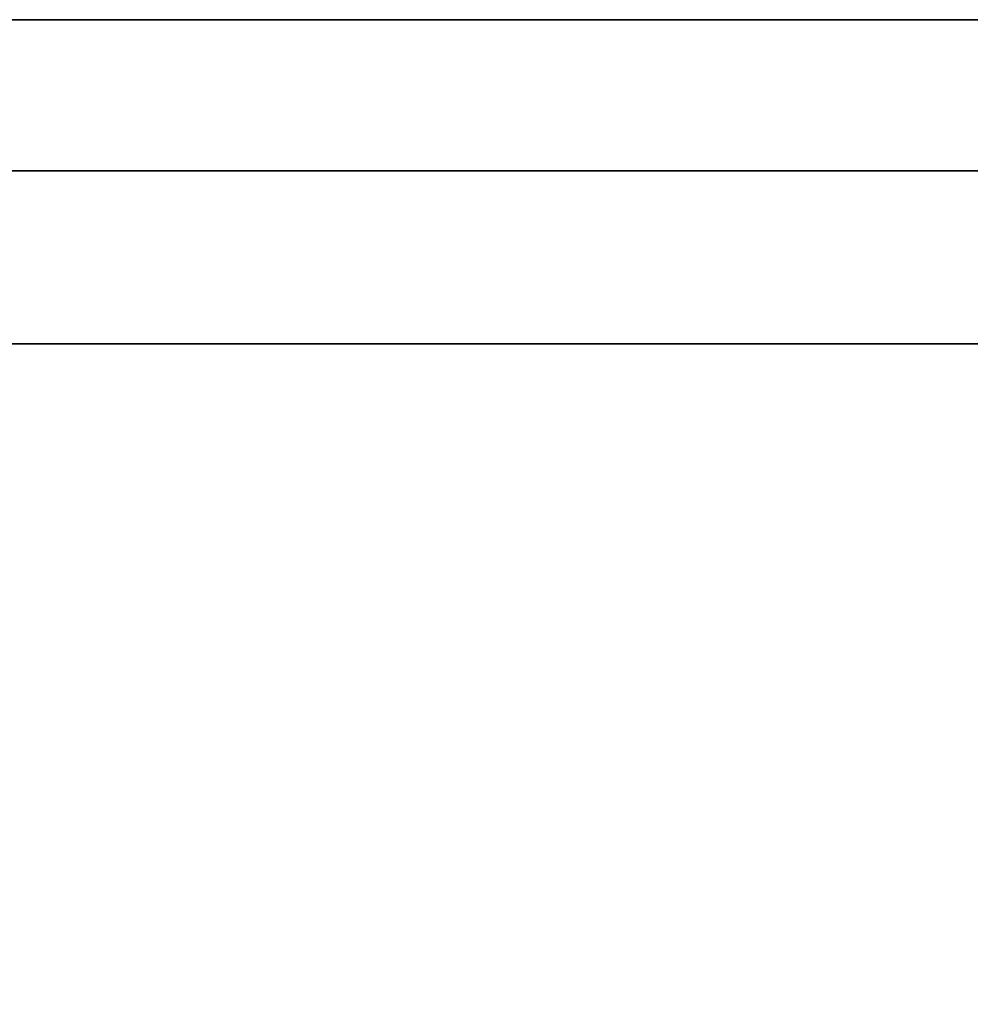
# Model space of a CAD drawing. Header units: millimetres. Extents: x -490 to 6690, y -115 to 132.
# Tile 950 of 1031: x 5997 to 6008, y -18 to -6. Entities that reach past the tile are written whole.
import ezdxf

# ---------------------------------------------------------------- set-up
doc = ezdxf.new("R2010")
doc.units = ezdxf.units.MM
doc.layers.add('151', color=7, linetype='Continuous', true_color=0xffffff)

# ---------------------------------------------------------------- blocks, each defined once
blk = doc.blocks.new('UG_SURFACE_319')
at = {"layer": '151', "color": 252, "linetype": 'Continuous', "lineweight": 35}
for points in [[(5491, -26, 2017), (6509, -26, 2017), (6509, 0, 2017), (5491, 0, 2017)], [(5491, -26), (5491, -2), (6509, -2), (6509, -26)], [(5518, -3, 88), (5518, -36.1, 88), (6482, -36.1, 88), (6482, -3, 88)], [(6482, -3, 1990), (6482, -36.1, 1990), (5518, -36.1, 1990), (5518, -3, 1990)], [(5519, -3, 1987.5), (5519, -36.1, 1987.5), (6481, -36.1, 1987.5), (6481, -3, 1987.5)], [(6481, -3, 90.5), (6481, -36.1, 90.5), (5519, -36.1, 90.5), (5519, -3, 90.5)]]:
    blk.add_3dface(points, dxfattribs=at)
blk = doc.blocks.new('UG_SURFACE_340')
at = {"layer": '151', "color": 41, "linetype": 'Continuous', "lineweight": 35}
for points in [[(6588.25, -25, 2095.25), (6588.25, -10, 2095.25), (5411.75, -10, 2095.25), (5411.75, -25, 2095.25)], [(6588.25, -10, 2095.25), (6518.25, -10, 2025.25), (5481.75, -10, 2025.25), (5411.75, -10, 2095.25)], [(6518.25, -10, 2025.25), (6518.25, -25, 2025.25), (5481.75, -25, 2025.25), (5481.75, -10, 2025.25)]]:
    blk.add_3dface(points, dxfattribs=at)
blk = doc.blocks.new('UG_SURFACE_341')
at = {"layer": '151', "color": 14, "linetype": 'Continuous', "lineweight": 35}
for points in [[(6593.25, -6.25, 2100.25), (6588.25, -6.25, 2095.25), (5411.75, -6.25, 2095.25), (5406.75, -6.25, 2100.25)], [(6593.25, -22, 2100.25), (6593.25, -6.25, 2100.25), (5406.75, -6.25, 2100.25), (5406.75, -22, 2100.25)], [(5411.75, -6.25, 2095.25), (6588.25, -6.25, 2095.25), (6588.25, -25, 2095.25), (5411.75, -25, 2095.25)]]:
    blk.add_3dface(points, dxfattribs=at)
blk = doc.blocks.new('UG_SURFACE_342')
at = {"layer": '151', "color": 14, "linetype": 'Continuous', "lineweight": 35}
for points in [[(6517.3, -10, 2024.3), (6517.3, 19, 2024.3), (5482.7, 19, 2024.3), (5482.7, -10, 2024.3)], [(6513.25, 16.25, 2020.25), (6513.25, -22, 2020.25), (5486.75, -22, 2020.25), (5486.75, 16.25, 2020.25)], [(6518.25, -25, 2025.25), (6518.25, -10, 2025.25), (5481.75, -10, 2025.25), (5481.75, -25, 2025.25)], [(6518.25, -10, 2025.25), (6517.3, -10, 2024.3), (5482.7, -10, 2024.3), (5481.75, -10, 2025.25)]]:
    blk.add_3dface(points, dxfattribs=at)
blk = doc.blocks.new('UG_SURFACE_343')
at = {"layer": '151', "color": 7, "linetype": 'Continuous', "lineweight": 35}
for points in [[(5486.75, 16, 2020.25), (5486.75, -22, 2020.25), (6513.25, -22, 2020.25), (6513.25, 16, 2020.25)], [(6513, 16, 2020), (6513, -22, 2020), (5487, -22, 2020), (5487, 16, 2020)], [(6593.5, -22, 2100.5), (6593.5, -6.25, 2100.5), (5406.5, -6.25, 2100.5), (5406.5, -22, 2100.5)], [(6593.25, -6.25, 2100.25), (5406.75, -6.25, 2100.25), (5406.5, -6.25, 2100.5), (6593.5, -6.25, 2100.5)], [(5406.75, -22, 2100.25), (5406.75, -6.25, 2100.25), (6593.25, -6.25, 2100.25), (6593.25, -22, 2100.25)]]:
    blk.add_3dface(points, dxfattribs=at)
blk = doc.blocks.new('UG_SURFACE_369')
at = {"layer": '151', "color": 254, "linetype": 'Continuous', "lineweight": 35}
for points in [[(6523.25, 111.75, 2030.25), (5476.75, 111.75, 2030.25), (5476.75, -10, 2030.25), (6523.25, -10, 2030.25)], [(6517.5, 21, 2024.5), (6517.5, -8, 2024.5), (5482.5, -8, 2024.5), (5482.5, 21, 2024.5)], [(6517.5, -8, 2024.5), (6519.5, -10, 2026.5), (5480.5, -10, 2026.5), (5482.5, -8, 2024.5)], [(6523.25, -10, 2030.25), (5476.75, -10, 2030.25), (5480.5, -10, 2026.5), (6519.5, -10, 2026.5)]]:
    blk.add_3dface(points, dxfattribs=at)

msp = doc.modelspace()

# ---------------------------------------------------------------- linework, layer by layer
at = {"layer": '151', "color": 253, "linetype": 'Continuous', "lineweight": -3}
for p, q in [((6517.5, -8, 2024.5), (5482.5, -8, 2024.5)), ((6588.25, -10, 2095.25), (5411.75, -10, 2095.25)), ((6523.25, -10, 2030.25), (5476.75, -10, 2030.25)), ((6519.5, -10, 2026.5), (5480.5, -10, 2026.5)), ((6518.25, -10, 2025.25), (5481.75, -10, 2025.25)), ((6518.25, -10, 2025.25), (5481.75, -10, 2025.25)), ((6517.3, -10, 2024.3), (5482.7, -10, 2024.3))]:
    msp.add_line(p, q, dxfattribs=at)

# ---------------------------------------------------------------- block references
for name in ['UG_SURFACE_369', 'UG_SURFACE_342', 'UG_SURFACE_343', 'UG_SURFACE_319', 'UG_SURFACE_341', 'UG_SURFACE_340']:
    msp.add_blockref(name, (0, 0), dxfattribs=at)

doc.saveas('drawing.dxf')
